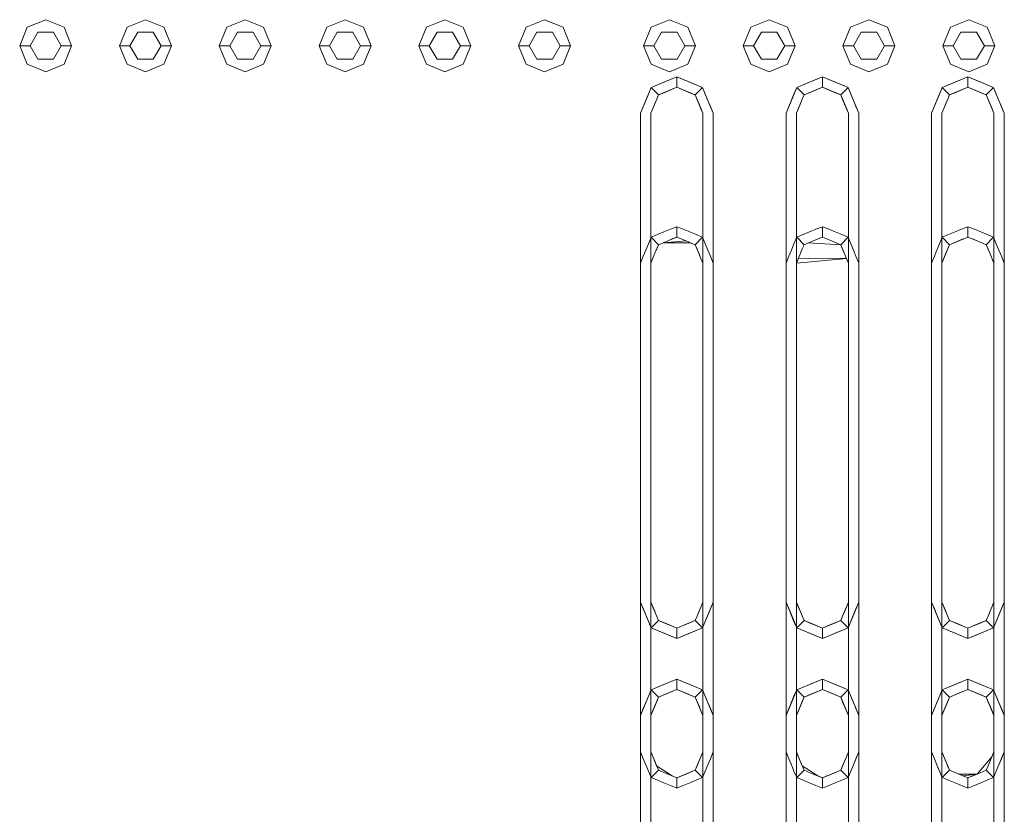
# Model space of a CAD drawing. Header units: millimetres. Extents: x 2 to 902, y -447 to 199.
# Tile 556 of 656: x 26.265 to 27.212, y 158.132 to 158.896. Entities that reach past the tile are written whole.
import ezdxf

# ---------------------------------------------------------------- set-up
doc = ezdxf.new("R2010")
doc.units = ezdxf.units.MM
doc.header["$MEASUREMENT"] = 0
doc.layers.add('IFC-Elemento construtivo genérico-Contorno', color=253, linetype='Continuous', lineweight=5)

msp = doc.modelspace()

# ---------------------------------------------------------------- linework, layer by layer
at = {"layer": 'IFC-Elemento construtivo genérico-Contorno', "color": 7, "lineweight": 5}
for p, q in [((26.27225, 158.88911), (26.28992, 158.89643)), ((26.27225, 158.88911), (26.28992, 158.89643)), ((26.28992, 158.89643), (26.3076, 158.88911)), ((26.28992, 158.89643), (26.3076, 158.88911)), ((26.36825, 158.88911), (26.38592, 158.89643)), ((26.36825, 158.88911), (26.38592, 158.89643)), ((26.38592, 158.89643), (26.4036, 158.88911)), ((26.38592, 158.89643), (26.4036, 158.88911)), ((26.46425, 158.88911), (26.48192, 158.89643)), ((26.46425, 158.88911), (26.48192, 158.89643)), ((26.48192, 158.89643), (26.4996, 158.88911)), ((26.48192, 158.89643), (26.4996, 158.88911)), ((26.56025, 158.88911), (26.57792, 158.89643)), ((26.56025, 158.88911), (26.57792, 158.89643)), ((26.57792, 158.89643), (26.5956, 158.88911)), ((26.57792, 158.89643), (26.5956, 158.88911)), ((26.65625, 158.88911), (26.67392, 158.89643)), ((26.65625, 158.88911), (26.67392, 158.89643)), ((26.67392, 158.89643), (26.6916, 158.88911)), ((26.67392, 158.89643), (26.6916, 158.88911)), ((26.75225, 158.88911), (26.76992, 158.89643)), ((26.75225, 158.88911), (26.76992, 158.89643)), ((26.76992, 158.89643), (26.7876, 158.88911)), ((26.76992, 158.89643), (26.7876, 158.88911)), ((26.87225, 158.88911), (26.88992, 158.89643)), ((26.87225, 158.88911), (26.88992, 158.89643)), ((26.88992, 158.89643), (26.9076, 158.88911)), ((26.88992, 158.89643), (26.9076, 158.88911)), ((26.96825, 158.88911), (26.98592, 158.89643)), ((26.96825, 158.88911), (26.98592, 158.89643)), ((26.98592, 158.89643), (27.0036, 158.88911)), ((26.98592, 158.89643), (27.0036, 158.88911)), ((27.06425, 158.88911), (27.08192, 158.89643)), ((27.06425, 158.88911), (27.08192, 158.89643)), ((27.08192, 158.89643), (27.0996, 158.88911)), ((27.08192, 158.89643), (27.0996, 158.88911)), ((27.16025, 158.88911), (27.17792, 158.89643)), ((27.16025, 158.88911), (27.17792, 158.89643)), ((27.17792, 158.89643), (27.1956, 158.88911)), ((27.17792, 158.89643), (27.1956, 158.88911)), ((26.26492, 158.87143), (26.27225, 158.88911)), ((26.26492, 158.87143), (26.27225, 158.88911)), ((26.27492, 158.87143), (26.28242, 158.88442)), ((26.27492, 158.87143), (26.28242, 158.88442)), ((26.28242, 158.88442), (26.29742, 158.88442)), ((26.28242, 158.88442), (26.29742, 158.88442)), ((26.29742, 158.88442), (26.30492, 158.87143)), ((26.29742, 158.88442), (26.30492, 158.87143)), ((26.3076, 158.88911), (26.31492, 158.87143)), ((26.3076, 158.88911), (26.31492, 158.87143)), ((26.36092, 158.87143), (26.36825, 158.88911)), ((26.36092, 158.87143), (26.36825, 158.88911)), ((26.37092, 158.87143), (26.37842, 158.88442)), ((26.37092, 158.87143), (26.37842, 158.88442)), ((26.37842, 158.88442), (26.39342, 158.88442)), ((26.37842, 158.88442), (26.39342, 158.88442)), ((26.39342, 158.88442), (26.40092, 158.87143)), ((26.39342, 158.88442), (26.40092, 158.87143)), ((26.4036, 158.88911), (26.41092, 158.87143)), ((26.4036, 158.88911), (26.41092, 158.87143)), ((26.45692, 158.87143), (26.46425, 158.88911)), ((26.45692, 158.87143), (26.46425, 158.88911)), ((26.46692, 158.87143), (26.47442, 158.88442)), ((26.46692, 158.87143), (26.47442, 158.88442)), ((26.47442, 158.88442), (26.48942, 158.88442)), ((26.47442, 158.88442), (26.48942, 158.88442)), ((26.48942, 158.88442), (26.49692, 158.87143)), ((26.48942, 158.88442), (26.49692, 158.87143)), ((26.4996, 158.88911), (26.50692, 158.87143)), ((26.4996, 158.88911), (26.50692, 158.87143)), ((26.55292, 158.87143), (26.56025, 158.88911)), ((26.55292, 158.87143), (26.56025, 158.88911)), ((26.56292, 158.87143), (26.57042, 158.88442)), ((26.56292, 158.87143), (26.57042, 158.88442)), ((26.57042, 158.88442), (26.58542, 158.88442)), ((26.57042, 158.88442), (26.58542, 158.88442)), ((26.58542, 158.88442), (26.59292, 158.87143)), ((26.58542, 158.88442), (26.59292, 158.87143)), ((26.5956, 158.88911), (26.60292, 158.87143)), ((26.5956, 158.88911), (26.60292, 158.87143)), ((26.64892, 158.87143), (26.65625, 158.88911)), ((26.64892, 158.87143), (26.65625, 158.88911)), ((26.65892, 158.87143), (26.66642, 158.88442)), ((26.65892, 158.87143), (26.66642, 158.88442)), ((26.66642, 158.88442), (26.68142, 158.88442)), ((26.66642, 158.88442), (26.68142, 158.88442)), ((26.68142, 158.88442), (26.68892, 158.87143)), ((26.68142, 158.88442), (26.68892, 158.87143)), ((26.6916, 158.88911), (26.69892, 158.87143)), ((26.6916, 158.88911), (26.69892, 158.87143)), ((26.74492, 158.87143), (26.75225, 158.88911)), ((26.74492, 158.87143), (26.75225, 158.88911)), ((26.75492, 158.87143), (26.76242, 158.88442)), ((26.75492, 158.87143), (26.76242, 158.88442)), ((26.76242, 158.88442), (26.77742, 158.88442)), ((26.76242, 158.88442), (26.77742, 158.88442)), ((26.77742, 158.88442), (26.78492, 158.87143)), ((26.77742, 158.88442), (26.78492, 158.87143)), ((26.7876, 158.88911), (26.79492, 158.87143)), ((26.7876, 158.88911), (26.79492, 158.87143)), ((26.86492, 158.87143), (26.87225, 158.88911)), ((26.86492, 158.87143), (26.87225, 158.88911)), ((26.87492, 158.87143), (26.88242, 158.88442)), ((26.87492, 158.87143), (26.88242, 158.88442)), ((26.88242, 158.88442), (26.89742, 158.88442)), ((26.88242, 158.88442), (26.89742, 158.88442)), ((26.89742, 158.88442), (26.90492, 158.87143)), ((26.89742, 158.88442), (26.90492, 158.87143)), ((26.9076, 158.88911), (26.91492, 158.87143)), ((26.9076, 158.88911), (26.91492, 158.87143)), ((26.96092, 158.87143), (26.96825, 158.88911)), ((26.96092, 158.87143), (26.96825, 158.88911)), ((26.97092, 158.87143), (26.97842, 158.88442)), ((26.97092, 158.87143), (26.97842, 158.88442)), ((26.97842, 158.88442), (26.99342, 158.88442)), ((26.97842, 158.88442), (26.99342, 158.88442)), ((26.99342, 158.88442), (27.00092, 158.87143)), ((26.99342, 158.88442), (27.00092, 158.87143)), ((27.0036, 158.88911), (27.01092, 158.87143)), ((27.0036, 158.88911), (27.01092, 158.87143)), ((27.05692, 158.87143), (27.06425, 158.88911)), ((27.05692, 158.87143), (27.06425, 158.88911)), ((27.06692, 158.87143), (27.07442, 158.88442)), ((27.06692, 158.87143), (27.07442, 158.88442)), ((27.07442, 158.88442), (27.08942, 158.88442)), ((27.07442, 158.88442), (27.08942, 158.88442)), ((27.08942, 158.88442), (27.09692, 158.87143)), ((27.08942, 158.88442), (27.09692, 158.87143)), ((27.0996, 158.88911), (27.10692, 158.87143)), ((27.0996, 158.88911), (27.10692, 158.87143)), ((27.15292, 158.87143), (27.16025, 158.88911)), ((27.15292, 158.87143), (27.16025, 158.88911)), ((27.16292, 158.87143), (27.17042, 158.88442)), ((27.16292, 158.87143), (27.17042, 158.88442)), ((27.17042, 158.88442), (27.18542, 158.88442)), ((27.17042, 158.88442), (27.18542, 158.88442)), ((27.18542, 158.88442), (27.19292, 158.87143)), ((27.18542, 158.88442), (27.19292, 158.87143)), ((27.1956, 158.88911), (27.20292, 158.87143)), ((27.1956, 158.88911), (27.20292, 158.87143)), ((26.26492, 158.87143), (26.27492, 158.87143)), ((26.26492, 158.87143), (26.27225, 158.85375)), ((26.26492, 158.87143), (26.27492, 158.87143)), ((26.26492, 158.87143), (26.27225, 158.85375)), ((26.27492, 158.87143), (26.28242, 158.85844)), ((26.27492, 158.87143), (26.28242, 158.85844)), ((26.29742, 158.85844), (26.30492, 158.87143)), ((26.29742, 158.85844), (26.30492, 158.87143)), ((26.30492, 158.87143), (26.31492, 158.87143)), ((26.30492, 158.87143), (26.31492, 158.87143)), ((26.3076, 158.85375), (26.31492, 158.87143)), ((26.3076, 158.85375), (26.31492, 158.87143)), ((26.36092, 158.87143), (26.37092, 158.87143)), ((26.36092, 158.87143), (26.36825, 158.85375)), ((26.36092, 158.87143), (26.37092, 158.87143)), ((26.36092, 158.87143), (26.36825, 158.85375)), ((26.37092, 158.87143), (26.37842, 158.85844)), ((26.37092, 158.87143), (26.37842, 158.85844)), ((26.39342, 158.85844), (26.40092, 158.87143)), ((26.39342, 158.85844), (26.40092, 158.87143)), ((26.40092, 158.87143), (26.41092, 158.87143)), ((26.40092, 158.87143), (26.41092, 158.87143)), ((26.4036, 158.85375), (26.41092, 158.87143)), ((26.4036, 158.85375), (26.41092, 158.87143)), ((26.45692, 158.87143), (26.46692, 158.87143)), ((26.45692, 158.87143), (26.46425, 158.85375)), ((26.45692, 158.87143), (26.46692, 158.87143)), ((26.45692, 158.87143), (26.46425, 158.85375)), ((26.46692, 158.87143), (26.47442, 158.85844)), ((26.46692, 158.87143), (26.47442, 158.85844)), ((26.48942, 158.85844), (26.49692, 158.87143)), ((26.48942, 158.85844), (26.49692, 158.87143)), ((26.49692, 158.87143), (26.50692, 158.87143)), ((26.49692, 158.87143), (26.50692, 158.87143)), ((26.4996, 158.85375), (26.50692, 158.87143)), ((26.4996, 158.85375), (26.50692, 158.87143)), ((26.55292, 158.87143), (26.56292, 158.87143)), ((26.55292, 158.87143), (26.56025, 158.85375)), ((26.55292, 158.87143), (26.56292, 158.87143)), ((26.55292, 158.87143), (26.56025, 158.85375)), ((26.56292, 158.87143), (26.57042, 158.85844)), ((26.56292, 158.87143), (26.57042, 158.85844)), ((26.58542, 158.85844), (26.59292, 158.87143)), ((26.58542, 158.85844), (26.59292, 158.87143)), ((26.59292, 158.87143), (26.60292, 158.87143)), ((26.59292, 158.87143), (26.60292, 158.87143)), ((26.5956, 158.85375), (26.60292, 158.87143)), ((26.5956, 158.85375), (26.60292, 158.87143)), ((26.64892, 158.87143), (26.65892, 158.87143)), ((26.64892, 158.87143), (26.65625, 158.85375)), ((26.64892, 158.87143), (26.65892, 158.87143)), ((26.64892, 158.87143), (26.65625, 158.85375)), ((26.65892, 158.87143), (26.66642, 158.85844)), ((26.65892, 158.87143), (26.66642, 158.85844)), ((26.68142, 158.85844), (26.68892, 158.87143)), ((26.68142, 158.85844), (26.68892, 158.87143)), ((26.68892, 158.87143), (26.69892, 158.87143)), ((26.68892, 158.87143), (26.69892, 158.87143)), ((26.6916, 158.85375), (26.69892, 158.87143)), ((26.6916, 158.85375), (26.69892, 158.87143)), ((26.74492, 158.87143), (26.75492, 158.87143)), ((26.74492, 158.87143), (26.75225, 158.85375)), ((26.74492, 158.87143), (26.75492, 158.87143)), ((26.74492, 158.87143), (26.75225, 158.85375)), ((26.75492, 158.87143), (26.76242, 158.85844)), ((26.75492, 158.87143), (26.76242, 158.85844)), ((26.77742, 158.85844), (26.78492, 158.87143)), ((26.77742, 158.85844), (26.78492, 158.87143)), ((26.78492, 158.87143), (26.79492, 158.87143)), ((26.78492, 158.87143), (26.79492, 158.87143)), ((26.7876, 158.85375), (26.79492, 158.87143)), ((26.7876, 158.85375), (26.79492, 158.87143)), ((26.86492, 158.87143), (26.87492, 158.87143)), ((26.86492, 158.87143), (26.87225, 158.85375)), ((26.86492, 158.87143), (26.87492, 158.87143)), ((26.86492, 158.87143), (26.87225, 158.85375)), ((26.87492, 158.87143), (26.88242, 158.85844)), ((26.87492, 158.87143), (26.88242, 158.85844)), ((26.89742, 158.85844), (26.90492, 158.87143)), ((26.89742, 158.85844), (26.90492, 158.87143)), ((26.90492, 158.87143), (26.91492, 158.87143)), ((26.90492, 158.87143), (26.91492, 158.87143)), ((26.9076, 158.85375), (26.91492, 158.87143)), ((26.9076, 158.85375), (26.91492, 158.87143)), ((26.96092, 158.87143), (26.97092, 158.87143)), ((26.96092, 158.87143), (26.96825, 158.85375)), ((26.96092, 158.87143), (26.97092, 158.87143)), ((26.96092, 158.87143), (26.96825, 158.85375)), ((26.97092, 158.87143), (26.97842, 158.85844)), ((26.97092, 158.87143), (26.97842, 158.85844)), ((26.99342, 158.85844), (27.00092, 158.87143)), ((26.99342, 158.85844), (27.00092, 158.87143)), ((27.00092, 158.87143), (27.01092, 158.87143)), ((27.00092, 158.87143), (27.01092, 158.87143)), ((27.0036, 158.85375), (27.01092, 158.87143)), ((27.0036, 158.85375), (27.01092, 158.87143)), ((27.05692, 158.87143), (27.06692, 158.87143)), ((27.05692, 158.87143), (27.06425, 158.85375)), ((27.05692, 158.87143), (27.06692, 158.87143)), ((27.05692, 158.87143), (27.06425, 158.85375)), ((27.06692, 158.87143), (27.07442, 158.85844)), ((27.06692, 158.87143), (27.07442, 158.85844)), ((27.08942, 158.85844), (27.09692, 158.87143)), ((27.08942, 158.85844), (27.09692, 158.87143)), ((27.09692, 158.87143), (27.10692, 158.87143)), ((27.09692, 158.87143), (27.10692, 158.87143)), ((27.0996, 158.85375), (27.10692, 158.87143)), ((27.0996, 158.85375), (27.10692, 158.87143)), ((27.15292, 158.87143), (27.16292, 158.87143)), ((27.15292, 158.87143), (27.16025, 158.85375)), ((27.15292, 158.87143), (27.16292, 158.87143)), ((27.15292, 158.87143), (27.16025, 158.85375)), ((27.16292, 158.87143), (27.17042, 158.85844)), ((27.16292, 158.87143), (27.17042, 158.85844)), ((27.18542, 158.85844), (27.19292, 158.87143)), ((27.18542, 158.85844), (27.19292, 158.87143)), ((27.19292, 158.87143), (27.20292, 158.87143)), ((27.19292, 158.87143), (27.20292, 158.87143)), ((27.1956, 158.85375), (27.20292, 158.87143)), ((27.1956, 158.85375), (27.20292, 158.87143)), ((26.27225, 158.85375), (26.28992, 158.84643)), ((26.27225, 158.85375), (26.28992, 158.84643)), ((26.28242, 158.85844), (26.29742, 158.85844)), ((26.28242, 158.85844), (26.29742, 158.85844)), ((26.28992, 158.84643), (26.3076, 158.85375)), ((26.28992, 158.84643), (26.3076, 158.85375)), ((26.36825, 158.85375), (26.38592, 158.84643)), ((26.36825, 158.85375), (26.38592, 158.84643)), ((26.37842, 158.85844), (26.39342, 158.85844)), ((26.37842, 158.85844), (26.39342, 158.85844)), ((26.38592, 158.84643), (26.4036, 158.85375)), ((26.38592, 158.84643), (26.4036, 158.85375)), ((26.46425, 158.85375), (26.48192, 158.84643)), ((26.46425, 158.85375), (26.48192, 158.84643)), ((26.47442, 158.85844), (26.48942, 158.85844)), ((26.47442, 158.85844), (26.48942, 158.85844)), ((26.48192, 158.84643), (26.4996, 158.85375)), ((26.48192, 158.84643), (26.4996, 158.85375)), ((26.56025, 158.85375), (26.57792, 158.84643)), ((26.56025, 158.85375), (26.57792, 158.84643)), ((26.57042, 158.85844), (26.58542, 158.85844)), ((26.57042, 158.85844), (26.58542, 158.85844)), ((26.57792, 158.84643), (26.5956, 158.85375)), ((26.57792, 158.84643), (26.5956, 158.85375)), ((26.65625, 158.85375), (26.67392, 158.84643)), ((26.65625, 158.85375), (26.67392, 158.84643)), ((26.66642, 158.85844), (26.68142, 158.85844)), ((26.66642, 158.85844), (26.68142, 158.85844)), ((26.67392, 158.84643), (26.6916, 158.85375)), ((26.67392, 158.84643), (26.6916, 158.85375)), ((26.75225, 158.85375), (26.76992, 158.84643)), ((26.75225, 158.85375), (26.76992, 158.84643)), ((26.76242, 158.85844), (26.77742, 158.85844)), ((26.76242, 158.85844), (26.77742, 158.85844)), ((26.76992, 158.84643), (26.7876, 158.85375)), ((26.76992, 158.84643), (26.7876, 158.85375)), ((26.87225, 158.85375), (26.88992, 158.84643)), ((26.87225, 158.85375), (26.88992, 158.84643)), ((26.88242, 158.85844), (26.89742, 158.85844)), ((26.88242, 158.85844), (26.89742, 158.85844)), ((26.88992, 158.84643), (26.9076, 158.85375)), ((26.88992, 158.84643), (26.9076, 158.85375)), ((26.96825, 158.85375), (26.98592, 158.84643)), ((26.96825, 158.85375), (26.98592, 158.84643)), ((26.97842, 158.85844), (26.99342, 158.85844)), ((26.97842, 158.85844), (26.99342, 158.85844)), ((26.98592, 158.84643), (27.0036, 158.85375)), ((26.98592, 158.84643), (27.0036, 158.85375)), ((27.06425, 158.85375), (27.08192, 158.84643)), ((27.06425, 158.85375), (27.08192, 158.84643)), ((27.07442, 158.85844), (27.08942, 158.85844)), ((27.07442, 158.85844), (27.08942, 158.85844)), ((27.08192, 158.84643), (27.0996, 158.85375)), ((27.08192, 158.84643), (27.0996, 158.85375)), ((27.16025, 158.85375), (27.17792, 158.84643)), ((27.16025, 158.85375), (27.17792, 158.84643)), ((27.17042, 158.85844), (27.18542, 158.85844)), ((27.17042, 158.85844), (27.18542, 158.85844)), ((27.17792, 158.84643), (27.1956, 158.85375)), ((27.17792, 158.84643), (27.1956, 158.85375)), ((26.87236, 158.83118), (26.89711, 158.84143)), ((26.87236, 158.83118), (26.89092, 158.83887)), ((26.87236, 158.83118), (26.88473, 158.8363)), ((26.87236, 158.83118), (26.87854, 158.83374)), ((26.87854, 158.83374), (26.89711, 158.84143)), ((26.88473, 158.8363), (26.89711, 158.84143)), ((26.89092, 158.83887), (26.89711, 158.84143)), ((26.89711, 158.83143), (26.89711, 158.84143)), ((26.89711, 158.84143), (26.92186, 158.83118)), ((26.89711, 158.84143), (26.90948, 158.8363)), ((26.89711, 158.84143), (26.91567, 158.83374)), ((26.89711, 158.84143), (26.90329, 158.83887)), ((26.90329, 158.83887), (26.92186, 158.83118)), ((26.90948, 158.8363), (26.92186, 158.83118)), ((26.91567, 158.83374), (26.92186, 158.83118)), ((27.01236, 158.83118), (27.03711, 158.84143)), ((27.01236, 158.83118), (27.03092, 158.83887)), ((27.01236, 158.83118), (27.02473, 158.8363)), ((27.01236, 158.83118), (27.01854, 158.83374)), ((27.01854, 158.83374), (27.03711, 158.84143)), ((27.02473, 158.8363), (27.03711, 158.84143)), ((27.03092, 158.83887), (27.03711, 158.84143)), ((27.03711, 158.83143), (27.03711, 158.84143)), ((27.03711, 158.84143), (27.06186, 158.83118)), ((27.03711, 158.84143), (27.04948, 158.8363)), ((27.03711, 158.84143), (27.05567, 158.83374)), ((27.03711, 158.84143), (27.04329, 158.83887)), ((27.04329, 158.83887), (27.06186, 158.83118)), ((27.04948, 158.8363), (27.06186, 158.83118)), ((27.05567, 158.83374), (27.06186, 158.83118)), ((27.15236, 158.83118), (27.17711, 158.84143)), ((27.15236, 158.83118), (27.17092, 158.83887)), ((27.15236, 158.83118), (27.16473, 158.8363)), ((27.15236, 158.83118), (27.15854, 158.83374)), ((27.15854, 158.83374), (27.17711, 158.84143)), ((27.16473, 158.8363), (27.17711, 158.84143)), ((27.17092, 158.83887), (27.17711, 158.84143)), ((27.17711, 158.83143), (27.17711, 158.84143)), ((27.17711, 158.84143), (27.20186, 158.83118)), ((27.17711, 158.84143), (27.18948, 158.8363)), ((27.17711, 158.84143), (27.19567, 158.83374)), ((27.17711, 158.84143), (27.18329, 158.83887)), ((27.18329, 158.83887), (27.20186, 158.83118)), ((27.18948, 158.8363), (27.20186, 158.83118)), ((27.19567, 158.83374), (27.20186, 158.83118)), ((26.86211, 158.80643), (26.87236, 158.83118)), ((26.86211, 158.80643), (26.86979, 158.82499)), ((26.86979, 158.82499), (26.87236, 158.83118)), ((26.87236, 158.83118), (26.87943, 158.82411)), ((26.87771, 158.81996), (26.87943, 158.82411)), ((26.87943, 158.82411), (26.89711, 158.83143)), ((26.87943, 158.82411), (26.89269, 158.8296)), ((26.87943, 158.82411), (26.88827, 158.82777)), ((26.87943, 158.82411), (26.88385, 158.82594)), ((26.88385, 158.82594), (26.89711, 158.83143)), ((26.88827, 158.82777), (26.89711, 158.83143)), ((26.89269, 158.8296), (26.89711, 158.83143)), ((26.89711, 158.83143), (26.91478, 158.82411)), ((26.89711, 158.83143), (26.90594, 158.82777)), ((26.89711, 158.83143), (26.90153, 158.8296)), ((26.89711, 158.83143), (26.91036, 158.82594)), ((26.90153, 158.8296), (26.91478, 158.82411)), ((26.90594, 158.82777), (26.91478, 158.82411)), ((26.91036, 158.82594), (26.91478, 158.82411)), ((26.91478, 158.82411), (26.92186, 158.83118)), ((26.91478, 158.82411), (26.92211, 158.80643)), ((26.91478, 158.82411), (26.91844, 158.81527)), ((26.91478, 158.82411), (26.91661, 158.81969)), ((26.91478, 158.82411), (26.92028, 158.81085)), ((26.92186, 158.83118), (26.92698, 158.8188)), ((26.92186, 158.83118), (26.92442, 158.82499)), ((26.92442, 158.82499), (26.93211, 158.80643)), ((27.00211, 158.80643), (27.01236, 158.83118)), ((27.00211, 158.80643), (27.00979, 158.82499)), ((27.00979, 158.82499), (27.01236, 158.83118)), ((27.01236, 158.83118), (27.01943, 158.82411)), ((27.01771, 158.81996), (27.01943, 158.82411)), ((27.01943, 158.82411), (27.03711, 158.83143)), ((27.01943, 158.82411), (27.03269, 158.8296)), ((27.01943, 158.82411), (27.02827, 158.82777)), ((27.01943, 158.82411), (27.02385, 158.82594)), ((27.02385, 158.82594), (27.03711, 158.83143)), ((27.02827, 158.82777), (27.03711, 158.83143)), ((27.03269, 158.8296), (27.03711, 158.83143)), ((27.03711, 158.83143), (27.05478, 158.82411)), ((27.03711, 158.83143), (27.04594, 158.82777)), ((27.03711, 158.83143), (27.04153, 158.8296)), ((27.03711, 158.83143), (27.05036, 158.82594)), ((27.04153, 158.8296), (27.05478, 158.82411)), ((27.04594, 158.82777), (27.05478, 158.82411)), ((27.05036, 158.82594), (27.05478, 158.82411)), ((27.05478, 158.82411), (27.06186, 158.83118)), ((27.05478, 158.82411), (27.06211, 158.80643)), ((27.05478, 158.82411), (27.05844, 158.81527)), ((27.05478, 158.82411), (27.05661, 158.81969)), ((27.05478, 158.82411), (27.06028, 158.81085)), ((27.06186, 158.83118), (27.06698, 158.8188)), ((27.06186, 158.83118), (27.06442, 158.82499)), ((27.06442, 158.82499), (27.07211, 158.80643)), ((27.14211, 158.80643), (27.15236, 158.83118)), ((27.14211, 158.80643), (27.14979, 158.82499)), ((27.14979, 158.82499), (27.15236, 158.83118)), ((27.15236, 158.83118), (27.15943, 158.82411)), ((27.15771, 158.81996), (27.15943, 158.82411)), ((27.15943, 158.82411), (27.17711, 158.83143)), ((27.15943, 158.82411), (27.17269, 158.8296)), ((27.15943, 158.82411), (27.16827, 158.82777)), ((27.15943, 158.82411), (27.16385, 158.82594)), ((27.16385, 158.82594), (27.17711, 158.83143)), ((27.16827, 158.82777), (27.17711, 158.83143)), ((27.17269, 158.8296), (27.17711, 158.83143)), ((27.17711, 158.83143), (27.19478, 158.82411)), ((27.17711, 158.83143), (27.18594, 158.82777)), ((27.17711, 158.83143), (27.18153, 158.8296)), ((27.17711, 158.83143), (27.19036, 158.82594)), ((27.18153, 158.8296), (27.19478, 158.82411)), ((27.18594, 158.82777), (27.19478, 158.82411)), ((27.19036, 158.82594), (27.19478, 158.82411)), ((27.19478, 158.82411), (27.20186, 158.83118)), ((27.19478, 158.82411), (27.20211, 158.80643)), ((27.19478, 158.82411), (27.19844, 158.81527)), ((27.19478, 158.82411), (27.19661, 158.81969)), ((27.19478, 158.82411), (27.20028, 158.81085)), ((27.20186, 158.83118), (27.20698, 158.8188)), ((27.20186, 158.83118), (27.20442, 158.82499)), ((27.20442, 158.82499), (27.21211, 158.80643)), ((26.87211, 158.80643), (26.87771, 158.81996)), ((26.87405, 158.81113), (26.876, 158.81582)), ((26.876, 158.81582), (26.87771, 158.81996)), ((26.91661, 158.81969), (26.92211, 158.80643)), ((26.91844, 158.81527), (26.92211, 158.80643)), ((26.92698, 158.8188), (26.93211, 158.80643)), ((26.92698, 158.8188), (26.92938, 158.813)), ((27.01211, 158.80643), (27.01771, 158.81996)), ((27.01405, 158.81113), (27.016, 158.81582)), ((27.016, 158.81582), (27.01771, 158.81996)), ((27.05661, 158.81969), (27.06211, 158.80643)), ((27.05844, 158.81527), (27.06211, 158.80643)), ((27.06698, 158.8188), (27.07211, 158.80643)), ((27.06698, 158.8188), (27.06938, 158.813)), ((27.15211, 158.80643), (27.15771, 158.81996)), ((27.15405, 158.81113), (27.156, 158.81582)), ((27.156, 158.81582), (27.15771, 158.81996)), ((27.19661, 158.81969), (27.20211, 158.80643)), ((27.19844, 158.81527), (27.20211, 158.80643)), ((27.20698, 158.8188), (27.21211, 158.80643)), ((27.20698, 158.8188), (27.20938, 158.813)), ((26.86211, 158.33643), (26.86211, 158.80643)), ((26.87211, 158.80643), (26.87405, 158.81113)), ((26.87211, 158.33643), (26.87211, 158.80643)), ((26.92028, 158.81085), (26.92211, 158.80643)), ((26.92211, 158.33643), (26.92211, 158.80643)), ((26.92938, 158.813), (26.93211, 158.80643)), ((26.93211, 158.33643), (26.93211, 158.80643)), ((27.00211, 158.33643), (27.00211, 158.80643)), ((27.01211, 158.80643), (27.01405, 158.81113)), ((27.01211, 158.33643), (27.01211, 158.80643)), ((27.06028, 158.81085), (27.06211, 158.80643)), ((27.06211, 158.33643), (27.06211, 158.80643)), ((27.06938, 158.813), (27.07211, 158.80643)), ((27.07211, 158.33643), (27.07211, 158.80643)), ((27.14211, 158.33643), (27.14211, 158.80643)), ((27.15211, 158.80643), (27.15405, 158.81113)), ((27.15211, 158.33643), (27.15211, 158.80643)), ((27.20028, 158.81085), (27.20211, 158.80643)), ((27.20211, 158.33643), (27.20211, 158.80643)), ((27.20938, 158.813), (27.21211, 158.80643)), ((27.21211, 158.33643), (27.21211, 158.80643)), ((26.87854, 158.68974), (26.88473, 158.69231)), ((26.88473, 158.69231), (26.89092, 158.69487)), ((26.89092, 158.69487), (26.89711, 158.69743)), ((26.89711, 158.68743), (26.89711, 158.69743)), ((26.89711, 158.69743), (26.90329, 158.69487)), ((26.90329, 158.69487), (26.90948, 158.69231)), ((26.90948, 158.69231), (26.91567, 158.68974)), ((27.01854, 158.68974), (27.02473, 158.69231)), ((27.02473, 158.69231), (27.03092, 158.69487)), ((27.03092, 158.69487), (27.03711, 158.69743)), ((27.03711, 158.68743), (27.03711, 158.69743)), ((27.03711, 158.69743), (27.04329, 158.69487)), ((27.04329, 158.69487), (27.04948, 158.69231)), ((27.04948, 158.69231), (27.05567, 158.68974)), ((27.15854, 158.68974), (27.16473, 158.69231)), ((27.16473, 158.69231), (27.17092, 158.69487)), ((27.17092, 158.69487), (27.17711, 158.69743)), ((27.17711, 158.68743), (27.17711, 158.69743)), ((27.17711, 158.69743), (27.18329, 158.69487)), ((27.18329, 158.69487), (27.18948, 158.69231)), ((27.18948, 158.69231), (27.19567, 158.68974)), ((26.86979, 158.68099), (26.87236, 158.68718)), ((26.87236, 158.68718), (26.87854, 158.68974)), ((26.87236, 158.68718), (26.87943, 158.68011)), ((26.87943, 158.68011), (26.88827, 158.68377)), ((26.87943, 158.68011), (26.88385, 158.68194)), ((26.88383, 158.68194), (26.90594, 158.68377)), ((26.88385, 158.68194), (26.88827, 158.68377)), ((26.88385, 158.68194), (26.91038, 158.68194)), ((26.88827, 158.68377), (26.89711, 158.68743)), ((26.88827, 158.68377), (26.89269, 158.6856)), ((26.89269, 158.6856), (26.89711, 158.68743)), ((26.89711, 158.68743), (26.90594, 158.68377)), ((26.90594, 158.68377), (26.91478, 158.68011)), ((26.91036, 158.68194), (26.91478, 158.68011)), ((26.91478, 158.68011), (26.92186, 158.68718)), ((26.91567, 158.68974), (26.92186, 158.68718)), ((26.92186, 158.68718), (26.92442, 158.68099)), ((27.00979, 158.68099), (27.01236, 158.68718)), ((27.01236, 158.68718), (27.01854, 158.68974)), ((27.01236, 158.68718), (27.01943, 158.68011)), ((27.01943, 158.68011), (27.02827, 158.68377)), ((27.01943, 158.68011), (27.02385, 158.68194)), ((27.02385, 158.68194), (27.05478, 158.68011)), ((27.02827, 158.68377), (27.03711, 158.68743)), ((27.03711, 158.68743), (27.04594, 158.68377)), ((27.04594, 158.68377), (27.05478, 158.68011)), ((27.05478, 158.68011), (27.06186, 158.68718)), ((27.05567, 158.68974), (27.06186, 158.68718)), ((27.06186, 158.68718), (27.06442, 158.68099)), ((27.14979, 158.68099), (27.15236, 158.68718)), ((27.15236, 158.68718), (27.15854, 158.68974)), ((27.15236, 158.68718), (27.15943, 158.68011)), ((27.15943, 158.68011), (27.17711, 158.68743)), ((27.15943, 158.68011), (27.17269, 158.6856)), ((27.15943, 158.68011), (27.16827, 158.68377)), ((27.15943, 158.68011), (27.16385, 158.68194)), ((27.16385, 158.68194), (27.17269, 158.6856)), ((27.16827, 158.68377), (27.17711, 158.68743)), ((27.17711, 158.68743), (27.18594, 158.68377)), ((27.18153, 158.6856), (27.19036, 158.68194)), ((27.18594, 158.68377), (27.19478, 158.68011)), ((27.19036, 158.68194), (27.19478, 158.68011)), ((27.19478, 158.68011), (27.20186, 158.68718)), ((27.19567, 158.68974), (27.20186, 158.68718)), ((27.20186, 158.68718), (27.20442, 158.68099)), ((26.86483, 158.66901), (26.86723, 158.67481)), ((26.86723, 158.67481), (26.86979, 158.68099)), ((26.876, 158.67182), (26.87943, 158.68011)), ((26.876, 158.67182), (26.87771, 158.67596)), ((26.87771, 158.67596), (26.87943, 158.68011)), ((26.91478, 158.68011), (26.91844, 158.67127)), ((26.91478, 158.68011), (26.91661, 158.67569)), ((26.91661, 158.67569), (26.92028, 158.66685)), ((26.92442, 158.68099), (26.92698, 158.67481)), ((26.92698, 158.67481), (26.92938, 158.66901)), ((27.00483, 158.66901), (27.00723, 158.67481)), ((27.00723, 158.67481), (27.00979, 158.68099)), ((27.01405, 158.66712), (27.01771, 158.67596)), ((27.016, 158.67182), (27.01771, 158.67596)), ((27.01771, 158.67596), (27.01943, 158.68011)), ((27.05478, 158.68011), (27.05844, 158.67127)), ((27.05478, 158.68011), (27.05661, 158.67569)), ((27.05661, 158.67569), (27.06028, 158.66685)), ((27.06442, 158.68099), (27.06698, 158.67481)), ((27.06698, 158.67481), (27.06938, 158.66901)), ((27.14483, 158.66901), (27.14723, 158.67481)), ((27.14723, 158.67481), (27.14979, 158.68099)), ((27.15211, 158.66243), (27.15943, 158.68011)), ((27.15405, 158.66712), (27.15943, 158.68011)), ((27.156, 158.67182), (27.15943, 158.68011)), ((27.156, 158.67182), (27.15771, 158.67596)), ((27.15771, 158.67596), (27.15943, 158.68011)), ((27.19478, 158.68011), (27.19844, 158.67127)), ((27.19478, 158.68011), (27.19661, 158.67569)), ((27.19661, 158.67569), (27.19844, 158.67127)), ((27.20442, 158.68099), (27.20698, 158.67481)), ((27.20698, 158.67481), (27.20938, 158.66901)), ((26.86211, 158.66243), (26.86483, 158.66901)), ((26.87211, 158.66243), (26.87405, 158.66712)), ((26.87405, 158.66712), (26.876, 158.67182)), ((26.91844, 158.67127), (26.92028, 158.66685)), ((26.92028, 158.66685), (26.92211, 158.66243)), ((26.92938, 158.66901), (26.93211, 158.66243)), ((27.00211, 158.66243), (27.00483, 158.66901)), ((27.01211, 158.66243), (27.01405, 158.66712)), ((27.01211, 158.66243), (27.06028, 158.66685)), ((27.01405, 158.66712), (27.016, 158.67182)), ((27.01405, 158.66712), (27.06028, 158.66685)), ((27.05844, 158.67127), (27.06028, 158.66685)), ((27.06028, 158.66685), (27.06211, 158.66243)), ((27.06938, 158.66901), (27.07211, 158.66243)), ((27.14211, 158.66243), (27.14483, 158.66901)), ((27.15211, 158.66243), (27.15405, 158.66712)), ((27.15405, 158.66712), (27.156, 158.67182)), ((27.19844, 158.67127), (27.20211, 158.66243)), ((27.20938, 158.66901), (27.21211, 158.66243)), ((26.86211, 158.19243), (26.86211, 158.66243)), ((26.87211, 158.19243), (26.87211, 158.66243)), ((26.92211, 158.19243), (26.92211, 158.66243)), ((26.93211, 158.19243), (26.93211, 158.66243)), ((27.00211, 158.19243), (27.00211, 158.66243)), ((27.01211, 158.19243), (27.01211, 158.66243)), ((27.06211, 158.19243), (27.06211, 158.66243)), ((27.07211, 158.19243), (27.07211, 158.66243)), ((27.14211, 158.19243), (27.14211, 158.66243)), ((27.15211, 158.19243), (27.15211, 158.66243)), ((27.20211, 158.19243), (27.20211, 158.66243)), ((27.21211, 158.19243), (27.21211, 158.66243)), ((26.86211, 158.33643), (26.86723, 158.32406)), ((26.86211, 158.33643), (26.86483, 158.32986)), ((26.86211, 158.33643), (26.86979, 158.31787)), ((26.87211, 158.33643), (26.87943, 158.31875)), ((26.87211, 158.33643), (26.87577, 158.32759)), ((26.87211, 158.33643), (26.8776, 158.32317)), ((26.87211, 158.33643), (26.87394, 158.33201)), ((26.87394, 158.33201), (26.87577, 158.32759)), ((26.9165, 158.32289), (26.92211, 158.33643)), ((26.91822, 158.32704), (26.92016, 158.33173)), ((26.92016, 158.33173), (26.92211, 158.33643)), ((26.92186, 158.31168), (26.93211, 158.33643)), ((26.92442, 158.31787), (26.93211, 158.33643)), ((26.92938, 158.32986), (26.93211, 158.33643)), ((27.00211, 158.33643), (27.00723, 158.32406)), ((27.00211, 158.33643), (27.00483, 158.32986)), ((27.00211, 158.33643), (27.00979, 158.31787)), ((27.01211, 158.33643), (27.01943, 158.31875)), ((27.01211, 158.33643), (27.01577, 158.32759)), ((27.01211, 158.33643), (27.0176, 158.32317)), ((27.01211, 158.33643), (27.01394, 158.33201)), ((27.01394, 158.33201), (27.01577, 158.32759)), ((27.0565, 158.32289), (27.06211, 158.33643)), ((27.05822, 158.32704), (27.06016, 158.33173)), ((27.06016, 158.33173), (27.06211, 158.33643)), ((27.06186, 158.31168), (27.07211, 158.33643)), ((27.06442, 158.31787), (27.07211, 158.33643)), ((27.06938, 158.32986), (27.07211, 158.33643)), ((27.14211, 158.33643), (27.14723, 158.32406)), ((27.14211, 158.33643), (27.14483, 158.32986)), ((27.14211, 158.33643), (27.14979, 158.31787)), ((27.15211, 158.33643), (27.15943, 158.31875)), ((27.15211, 158.33643), (27.15577, 158.32759)), ((27.15211, 158.33643), (27.1576, 158.32317)), ((27.15211, 158.33643), (27.15394, 158.33201)), ((27.15394, 158.33201), (27.15577, 158.32759)), ((27.1965, 158.32289), (27.20211, 158.33643)), ((27.19822, 158.32704), (27.20016, 158.33173)), ((27.20016, 158.33173), (27.20211, 158.33643)), ((27.20186, 158.31168), (27.21211, 158.33643)), ((27.20442, 158.31787), (27.21211, 158.33643)), ((27.20938, 158.32986), (27.21211, 158.33643)), ((26.86483, 158.32986), (26.86723, 158.32406)), ((26.86723, 158.32406), (26.87236, 158.31168)), ((26.8776, 158.32317), (26.87943, 158.31875)), ((26.91478, 158.31875), (26.9165, 158.32289)), ((26.9165, 158.32289), (26.91822, 158.32704)), ((26.92186, 158.31168), (26.92938, 158.32986)), ((27.00483, 158.32986), (27.00723, 158.32406)), ((27.00723, 158.32406), (27.01236, 158.31168)), ((27.0176, 158.32317), (27.01943, 158.31875)), ((27.05478, 158.31875), (27.0565, 158.32289)), ((27.0565, 158.32289), (27.05822, 158.32704)), ((27.06186, 158.31168), (27.06938, 158.32986)), ((27.14483, 158.32986), (27.14723, 158.32406)), ((27.14723, 158.32406), (27.15236, 158.31168)), ((27.1576, 158.32317), (27.15943, 158.31875)), ((27.19478, 158.31875), (27.1965, 158.32289)), ((27.1965, 158.32289), (27.19822, 158.32704)), ((27.20186, 158.31168), (27.20938, 158.32986)), ((26.86979, 158.31787), (26.87236, 158.31168)), ((26.87236, 158.31168), (26.87943, 158.31875)), ((26.87943, 158.31875), (26.89711, 158.31143)), ((26.87943, 158.31875), (26.88827, 158.31509)), ((26.87943, 158.31875), (26.89269, 158.31326)), ((26.87943, 158.31875), (26.88385, 158.31692)), ((26.88385, 158.31692), (26.89711, 158.31143)), ((26.88827, 158.31509), (26.89711, 158.31143)), ((26.89269, 158.31326), (26.89711, 158.31143)), ((26.89711, 158.31143), (26.91478, 158.31875)), ((26.89711, 158.31143), (26.91036, 158.31692)), ((26.89711, 158.31143), (26.90594, 158.31509)), ((26.89711, 158.31143), (26.90153, 158.31326)), ((26.90153, 158.31326), (26.91478, 158.31875)), ((26.90594, 158.31509), (26.91478, 158.31875)), ((26.91036, 158.31692), (26.91478, 158.31875)), ((26.91478, 158.31875), (26.92186, 158.31168)), ((26.92186, 158.31168), (26.92442, 158.31787)), ((27.00979, 158.31787), (27.01236, 158.31168)), ((27.01236, 158.31168), (27.01943, 158.31875)), ((27.01943, 158.31875), (27.03711, 158.31143)), ((27.01943, 158.31875), (27.02827, 158.31509)), ((27.01943, 158.31875), (27.03269, 158.31326)), ((27.01943, 158.31875), (27.02385, 158.31692)), ((27.02385, 158.31692), (27.03711, 158.31143)), ((27.02827, 158.31509), (27.03711, 158.31143)), ((27.03269, 158.31326), (27.03711, 158.31143)), ((27.03711, 158.31143), (27.05478, 158.31875)), ((27.03711, 158.31143), (27.05036, 158.31692)), ((27.03711, 158.31143), (27.04594, 158.31509)), ((27.03711, 158.31143), (27.04153, 158.31326)), ((27.04153, 158.31326), (27.05478, 158.31875)), ((27.04594, 158.31509), (27.05478, 158.31875)), ((27.05036, 158.31692), (27.05478, 158.31875)), ((27.05478, 158.31875), (27.06186, 158.31168)), ((27.06186, 158.31168), (27.06442, 158.31787)), ((27.14979, 158.31787), (27.15236, 158.31168)), ((27.15236, 158.31168), (27.15943, 158.31875)), ((27.15943, 158.31875), (27.17711, 158.31143)), ((27.15943, 158.31875), (27.16827, 158.31509)), ((27.15943, 158.31875), (27.17269, 158.31326)), ((27.15943, 158.31875), (27.16385, 158.31692)), ((27.16385, 158.31692), (27.17711, 158.31143)), ((27.16827, 158.31509), (27.17711, 158.31143)), ((27.17269, 158.31326), (27.17711, 158.31143)), ((27.17711, 158.31143), (27.19478, 158.31875)), ((27.17711, 158.31143), (27.19036, 158.31692)), ((27.17711, 158.31143), (27.18594, 158.31509)), ((27.17711, 158.31143), (27.18153, 158.31326)), ((27.18153, 158.31326), (27.19478, 158.31875)), ((27.18594, 158.31509), (27.19478, 158.31875)), ((27.19036, 158.31692), (27.19478, 158.31875)), ((27.19478, 158.31875), (27.20186, 158.31168)), ((27.20186, 158.31168), (27.20442, 158.31787)), ((26.87236, 158.31168), (26.88473, 158.30656)), ((26.87236, 158.31168), (26.87854, 158.30912)), ((26.87236, 158.31168), (26.89092, 158.30399)), ((26.87236, 158.31168), (26.89711, 158.30143)), ((26.87854, 158.30912), (26.89711, 158.30143)), ((26.88473, 158.30656), (26.89711, 158.30143)), ((26.89092, 158.30399), (26.89711, 158.30143)), ((26.89711, 158.30143), (26.92186, 158.31168)), ((26.89711, 158.30143), (26.89711, 158.31143)), ((26.89711, 158.30143), (26.91567, 158.30912)), ((26.89711, 158.30143), (26.90948, 158.30656)), ((26.89711, 158.30143), (26.90329, 158.30399)), ((26.90329, 158.30399), (26.92186, 158.31168)), ((26.90948, 158.30656), (26.92186, 158.31168)), ((26.91567, 158.30912), (26.92186, 158.31168)), ((27.01236, 158.31168), (27.02473, 158.30656)), ((27.01236, 158.31168), (27.01854, 158.30912)), ((27.01236, 158.31168), (27.03092, 158.30399)), ((27.01236, 158.31168), (27.03711, 158.30143)), ((27.01854, 158.30912), (27.03711, 158.30143)), ((27.02473, 158.30656), (27.03711, 158.30143)), ((27.03092, 158.30399), (27.03711, 158.30143)), ((27.03711, 158.30143), (27.06186, 158.31168)), ((27.03711, 158.30143), (27.03711, 158.31143)), ((27.03711, 158.30143), (27.05567, 158.30912)), ((27.03711, 158.30143), (27.04948, 158.30656)), ((27.03711, 158.30143), (27.04329, 158.30399)), ((27.04329, 158.30399), (27.06186, 158.31168)), ((27.04948, 158.30656), (27.06186, 158.31168)), ((27.05567, 158.30912), (27.06186, 158.31168)), ((27.15236, 158.31168), (27.16473, 158.30656)), ((27.15236, 158.31168), (27.15854, 158.30912)), ((27.15236, 158.31168), (27.17092, 158.30399)), ((27.15236, 158.31168), (27.17711, 158.30143)), ((27.15854, 158.30912), (27.17711, 158.30143)), ((27.16473, 158.30656), (27.17711, 158.30143)), ((27.17092, 158.30399), (27.17711, 158.30143)), ((27.17711, 158.30143), (27.20186, 158.31168)), ((27.17711, 158.30143), (27.17711, 158.31143)), ((27.17711, 158.30143), (27.19567, 158.30912)), ((27.17711, 158.30143), (27.18948, 158.30656)), ((27.17711, 158.30143), (27.18329, 158.30399)), ((27.18329, 158.30399), (27.20186, 158.31168)), ((27.18948, 158.30656), (27.20186, 158.31168)), ((27.19567, 158.30912), (27.20186, 158.31168)), ((26.87236, 158.25218), (26.89711, 158.26243)), ((26.87236, 158.25218), (26.88473, 158.25731)), ((26.87854, 158.25474), (26.89711, 158.26243)), ((26.88473, 158.25731), (26.89711, 158.26243)), ((26.89711, 158.25243), (26.89711, 158.26243)), ((26.89711, 158.26243), (26.92186, 158.25218)), ((26.89711, 158.26243), (26.90948, 158.25731)), ((26.89711, 158.26243), (26.91567, 158.25474)), ((26.90948, 158.25731), (26.92186, 158.25218)), ((27.01236, 158.25218), (27.03711, 158.26243)), ((27.01236, 158.25218), (27.02473, 158.25731)), ((27.01854, 158.25474), (27.03711, 158.26243)), ((27.02473, 158.25731), (27.03711, 158.26243)), ((27.03711, 158.25243), (27.03711, 158.26243)), ((27.03711, 158.26243), (27.06186, 158.25218)), ((27.03711, 158.26243), (27.04948, 158.25731)), ((27.03711, 158.26243), (27.05567, 158.25474)), ((27.04948, 158.25731), (27.06186, 158.25218)), ((27.15236, 158.25218), (27.17711, 158.26243)), ((27.15236, 158.25218), (27.16473, 158.25731)), ((27.15854, 158.25474), (27.17711, 158.26243)), ((27.16473, 158.25731), (27.17711, 158.26243)), ((27.17711, 158.25243), (27.17711, 158.26243)), ((27.17711, 158.26243), (27.20186, 158.25218)), ((27.17711, 158.26243), (27.18948, 158.25731)), ((27.17711, 158.26243), (27.19567, 158.25474)), ((27.18948, 158.25731), (27.20186, 158.25218)), ((26.86211, 158.22743), (26.87236, 158.25218)), ((26.86211, 158.22743), (26.86979, 158.24599)), ((26.86723, 158.23981), (26.87236, 158.25218)), ((26.86979, 158.24599), (26.87236, 158.25218)), ((26.87236, 158.25218), (26.87854, 158.25474)), ((26.87236, 158.25218), (26.87943, 158.24511)), ((26.87943, 158.24511), (26.89711, 158.25243)), ((26.87943, 158.24511), (26.88827, 158.24877)), ((26.87943, 158.24511), (26.88385, 158.24694)), ((26.88385, 158.24694), (26.89711, 158.25243)), ((26.88827, 158.24877), (26.89711, 158.25243)), ((26.89711, 158.25243), (26.90594, 158.24877)), ((26.89711, 158.25243), (26.91036, 158.24694)), ((26.89711, 158.25243), (26.91478, 158.24511)), ((26.90594, 158.24877), (26.91478, 158.24511)), ((26.91036, 158.24694), (26.91478, 158.24511)), ((26.91478, 158.24511), (26.92186, 158.25218)), ((26.91567, 158.25474), (26.92186, 158.25218)), ((26.92186, 158.25218), (26.93211, 158.22743)), ((26.92186, 158.25218), (26.92698, 158.23981)), ((26.92186, 158.25218), (26.92442, 158.24599)), ((26.92442, 158.24599), (26.93211, 158.22743)), ((27.00211, 158.22743), (27.01236, 158.25218)), ((27.00211, 158.22743), (27.00979, 158.24599)), ((27.00723, 158.23981), (27.01236, 158.25218)), ((27.00979, 158.24599), (27.01236, 158.25218)), ((27.01236, 158.25218), (27.01854, 158.25474)), ((27.01236, 158.25218), (27.01943, 158.24511)), ((27.01943, 158.24511), (27.03711, 158.25243)), ((27.01943, 158.24511), (27.02827, 158.24877)), ((27.01943, 158.24511), (27.02385, 158.24694)), ((27.02385, 158.24694), (27.03711, 158.25243)), ((27.02827, 158.24877), (27.03711, 158.25243)), ((27.03711, 158.25243), (27.04594, 158.24877)), ((27.03711, 158.25243), (27.05036, 158.24694)), ((27.03711, 158.25243), (27.05478, 158.24511)), ((27.04594, 158.24877), (27.05478, 158.24511)), ((27.05036, 158.24694), (27.05478, 158.24511)), ((27.05478, 158.24511), (27.06186, 158.25218)), ((27.05567, 158.25474), (27.06186, 158.25218)), ((27.06186, 158.25218), (27.07211, 158.22743)), ((27.06186, 158.25218), (27.06698, 158.23981)), ((27.06186, 158.25218), (27.06442, 158.24599)), ((27.06442, 158.24599), (27.07211, 158.22743)), ((27.14211, 158.22743), (27.15236, 158.25218)), ((27.14211, 158.22743), (27.14979, 158.24599)), ((27.14723, 158.23981), (27.15236, 158.25218)), ((27.14979, 158.24599), (27.15236, 158.25218)), ((27.15236, 158.25218), (27.15854, 158.25474)), ((27.15236, 158.25218), (27.15943, 158.24511)), ((27.15943, 158.24511), (27.17711, 158.25243)), ((27.15943, 158.24511), (27.16827, 158.24877)), ((27.15943, 158.24511), (27.16385, 158.24694)), ((27.16385, 158.24694), (27.17711, 158.25243)), ((27.16827, 158.24877), (27.17711, 158.25243)), ((27.17711, 158.25243), (27.18594, 158.24877)), ((27.17711, 158.25243), (27.19036, 158.24694)), ((27.17711, 158.25243), (27.19478, 158.24511)), ((27.18594, 158.24877), (27.19478, 158.24511)), ((27.19036, 158.24694), (27.19478, 158.24511)), ((27.19478, 158.24511), (27.20186, 158.25218)), ((27.19567, 158.25474), (27.20186, 158.25218)), ((27.20186, 158.25218), (27.21211, 158.22743)), ((27.20186, 158.25218), (27.20698, 158.23981)), ((27.20186, 158.25218), (27.20442, 158.24599)), ((27.20442, 158.24599), (27.21211, 158.22743)), ((26.86483, 158.23401), (26.86723, 158.23981)), ((26.87211, 158.22743), (26.87943, 158.24511)), ((26.87211, 158.22743), (26.87771, 158.24096)), ((26.87405, 158.23212), (26.876, 158.23682)), ((26.876, 158.23682), (26.87771, 158.24096)), ((26.87771, 158.24096), (26.87943, 158.24511)), ((26.91478, 158.24511), (26.92211, 158.22743)), ((26.91478, 158.24511), (26.91844, 158.23627)), ((26.91478, 158.24511), (26.91661, 158.24069)), ((26.91661, 158.24069), (26.92211, 158.22743)), ((26.92698, 158.23981), (26.93211, 158.22743)), ((26.92698, 158.23981), (26.92938, 158.23401)), ((27.00483, 158.23401), (27.00723, 158.23981)), ((27.01211, 158.22743), (27.01943, 158.24511)), ((27.01211, 158.22743), (27.01771, 158.24096)), ((27.01405, 158.23212), (27.016, 158.23682)), ((27.016, 158.23682), (27.01771, 158.24096)), ((27.01771, 158.24096), (27.01943, 158.24511)), ((27.05478, 158.24511), (27.06211, 158.22743)), ((27.05478, 158.24511), (27.05844, 158.23627)), ((27.05478, 158.24511), (27.05661, 158.24069)), ((27.05661, 158.24069), (27.06211, 158.22743)), ((27.06698, 158.23981), (27.07211, 158.22743)), ((27.06698, 158.23981), (27.06938, 158.23401)), ((27.14483, 158.23401), (27.14723, 158.23981)), ((27.15211, 158.22743), (27.15943, 158.24511)), ((27.15211, 158.22743), (27.15771, 158.24096)), ((27.15405, 158.23212), (27.156, 158.23682)), ((27.156, 158.23682), (27.15771, 158.24096)), ((27.15771, 158.24096), (27.15943, 158.24511)), ((27.19478, 158.24511), (27.20211, 158.22743)), ((27.19478, 158.24511), (27.19844, 158.23627)), ((27.19478, 158.24511), (27.19661, 158.24069)), ((27.19661, 158.24069), (27.20211, 158.22743)), ((27.20698, 158.23981), (27.21211, 158.22743)), ((27.20698, 158.23981), (27.20938, 158.23401)), ((26.86211, 158.22743), (26.86483, 158.23401)), ((26.86211, 157.75743), (26.86211, 158.22743)), ((26.87211, 158.22743), (26.87405, 158.23212)), ((26.87211, 157.75743), (26.87211, 158.22743)), ((26.91844, 158.23627), (26.92028, 158.23185)), ((26.92028, 158.23185), (26.92211, 158.22743)), ((26.92211, 157.75743), (26.92211, 158.22743)), ((26.92938, 158.23401), (26.93211, 158.22743)), ((26.93211, 157.75743), (26.93211, 158.22743)), ((27.00211, 158.22743), (27.00483, 158.23401)), ((27.00211, 157.75743), (27.00211, 158.22743)), ((27.01211, 158.22743), (27.01405, 158.23212)), ((27.01211, 157.75743), (27.01211, 158.22743)), ((27.05844, 158.23627), (27.06028, 158.23185)), ((27.06028, 158.23185), (27.06211, 158.22743)), ((27.06211, 157.75743), (27.06211, 158.22743)), ((27.06938, 158.23401), (27.07211, 158.22743)), ((27.07211, 157.75743), (27.07211, 158.22743)), ((27.14211, 158.22743), (27.14483, 158.23401)), ((27.14211, 157.75743), (27.14211, 158.22743)), ((27.15211, 158.22743), (27.15405, 158.23212)), ((27.15211, 157.75743), (27.15211, 158.22743)), ((27.19844, 158.23627), (27.20028, 158.23185)), ((27.20028, 158.23185), (27.20211, 158.22743)), ((27.20211, 157.75743), (27.20211, 158.22743)), ((27.20938, 158.23401), (27.21211, 158.22743)), ((27.21211, 157.75743), (27.21211, 158.22743)), ((26.86211, 158.19243), (26.86483, 158.18585)), ((26.87211, 158.19243), (26.87577, 158.18359)), ((26.87211, 158.19243), (26.87394, 158.18801)), ((26.91822, 158.18304), (26.92211, 158.19243)), ((26.92016, 158.18774), (26.92211, 158.19243)), ((26.92938, 158.18585), (26.93211, 158.19243)), ((27.00211, 158.19243), (27.00483, 158.18585)), ((27.01211, 158.19243), (27.01577, 158.18359)), ((27.01211, 158.19243), (27.01394, 158.18801)), ((27.05822, 158.18304), (27.06211, 158.19243)), ((27.06016, 158.18774), (27.06211, 158.19243)), ((27.06698, 158.18005), (27.07211, 158.19243)), ((27.06938, 158.18585), (27.07211, 158.19243)), ((27.14211, 158.19243), (27.14483, 158.18585)), ((27.15211, 158.19243), (27.15577, 158.18359)), ((27.15211, 158.19243), (27.15943, 158.17475)), ((27.15211, 158.19243), (27.15394, 158.18801)), ((27.20016, 158.18774), (27.20211, 158.19243)), ((27.20698, 158.18005), (27.21211, 158.19243)), ((27.20938, 158.18585), (27.21211, 158.19243)), ((26.86483, 158.18585), (26.86723, 158.18005)), ((26.86723, 158.18005), (26.86979, 158.17387)), ((26.87394, 158.18801), (26.8776, 158.17917)), ((26.87577, 158.18359), (26.87943, 158.17475)), ((26.91478, 158.17475), (26.91822, 158.18304)), ((26.9165, 158.1789), (26.91822, 158.18304)), ((26.91822, 158.18304), (26.92016, 158.18774)), ((26.92442, 158.17387), (26.92698, 158.18005)), ((26.92698, 158.18005), (26.92938, 158.18585)), ((27.00483, 158.18585), (27.00723, 158.18005)), ((27.00723, 158.18005), (27.00979, 158.17387)), ((27.01394, 158.18801), (27.0176, 158.17917)), ((27.01577, 158.18359), (27.01943, 158.17475)), ((27.05478, 158.17475), (27.05822, 158.18304)), ((27.0565, 158.1789), (27.06016, 158.18774)), ((27.0565, 158.1789), (27.05822, 158.18304)), ((27.05822, 158.18304), (27.06016, 158.18774)), ((27.06442, 158.17387), (27.06698, 158.18005)), ((27.06698, 158.18005), (27.06938, 158.18585)), ((27.14483, 158.18585), (27.14723, 158.18005)), ((27.14723, 158.18005), (27.14979, 158.17387)), ((27.15394, 158.18801), (27.15577, 158.18359)), ((27.15577, 158.18359), (27.1576, 158.17917)), ((27.15577, 158.18359), (27.15943, 158.17475)), ((27.18594, 158.17109), (27.20016, 158.18774)), ((27.1965, 158.1789), (27.20016, 158.18774)), ((27.20442, 158.17387), (27.20698, 158.18005)), ((27.20698, 158.18005), (27.20938, 158.18585)), ((26.86979, 158.17387), (26.87236, 158.16768)), ((26.87236, 158.16768), (26.87943, 158.17475)), ((26.8776, 158.17917), (26.89269, 158.16926)), ((26.87943, 158.17475), (26.88385, 158.17292)), ((26.88385, 158.17292), (26.88827, 158.17109)), ((26.88827, 158.17109), (26.89269, 158.16926)), ((26.89711, 158.16743), (26.91478, 158.17475)), ((26.89711, 158.16743), (26.90594, 158.17109)), ((26.90153, 158.16926), (26.90594, 158.17109)), ((26.90594, 158.17109), (26.91478, 158.17475)), ((26.90594, 158.17109), (26.91036, 158.17292)), ((26.91036, 158.17292), (26.91478, 158.17475)), ((26.91478, 158.17475), (26.9165, 158.1789)), ((26.91478, 158.17475), (26.92186, 158.16768)), ((26.92186, 158.16768), (26.92442, 158.17387)), ((27.00979, 158.17387), (27.01236, 158.16768)), ((27.01236, 158.16768), (27.01943, 158.17475)), ((27.0176, 158.17917), (27.03271, 158.16925)), ((27.01943, 158.17475), (27.02827, 158.17109)), ((27.02827, 158.17109), (27.03711, 158.16743)), ((27.03711, 158.16743), (27.05478, 158.17475)), ((27.03711, 158.16743), (27.04594, 158.17109)), ((27.04153, 158.16926), (27.04594, 158.17109)), ((27.04594, 158.17109), (27.05478, 158.17475)), ((27.04594, 158.17109), (27.05036, 158.17292)), ((27.05036, 158.17292), (27.05478, 158.17475)), ((27.05478, 158.17475), (27.0565, 158.1789)), ((27.05478, 158.17475), (27.06186, 158.16768)), ((27.06186, 158.16768), (27.06442, 158.17387)), ((27.14979, 158.17387), (27.15236, 158.16768)), ((27.15236, 158.16768), (27.15943, 158.17475)), ((27.1576, 158.17917), (27.15943, 158.17475)), ((27.15943, 158.17475), (27.16827, 158.17109)), ((27.15943, 158.17475), (27.16385, 158.17292)), ((27.16385, 158.17292), (27.16827, 158.17109)), ((27.16827, 158.17109), (27.17711, 158.16743)), ((27.16827, 158.17109), (27.18594, 158.17109)), ((27.17268, 158.16926), (27.18594, 158.17109)), ((27.17711, 158.16743), (27.18594, 158.17109)), ((27.18153, 158.16926), (27.18594, 158.17109)), ((27.18594, 158.17109), (27.19478, 158.17475)), ((27.19478, 158.17475), (27.1965, 158.1789)), ((27.19478, 158.17475), (27.20186, 158.16768)), ((27.20186, 158.16768), (27.20442, 158.17387)), ((26.87236, 158.16768), (26.87854, 158.16512)), ((26.87854, 158.16512), (26.88473, 158.16255)), ((26.88473, 158.16255), (26.89092, 158.15999)), ((26.89269, 158.16926), (26.89711, 158.16743)), ((26.89711, 158.16743), (26.90153, 158.16926)), ((26.89711, 158.15743), (26.89711, 158.16743)), ((26.90329, 158.15999), (26.90948, 158.16255)), ((26.90948, 158.16255), (26.91567, 158.16512)), ((26.91567, 158.16512), (26.92186, 158.16768)), ((27.01236, 158.16768), (27.01854, 158.16512)), ((27.01854, 158.16512), (27.02473, 158.16255)), ((27.02473, 158.16255), (27.03092, 158.15999)), ((27.03269, 158.16926), (27.03711, 158.16743)), ((27.03711, 158.16743), (27.04153, 158.16926)), ((27.03711, 158.15743), (27.03711, 158.16743)), ((27.04329, 158.15999), (27.04948, 158.16255)), ((27.04948, 158.16255), (27.05567, 158.16512)), ((27.05567, 158.16512), (27.06186, 158.16768)), ((27.15236, 158.16768), (27.15854, 158.16512)), ((27.15854, 158.16512), (27.16473, 158.16255)), ((27.16473, 158.16255), (27.17092, 158.15999)), ((27.17269, 158.16926), (27.17711, 158.16743)), ((27.17711, 158.16743), (27.18153, 158.16926)), ((27.17711, 158.15743), (27.17711, 158.16743)), ((27.18329, 158.15999), (27.18948, 158.16255)), ((27.18948, 158.16255), (27.19567, 158.16512)), ((27.19567, 158.16512), (27.20186, 158.16768)), ((26.89092, 158.15999), (26.89711, 158.15743)), ((26.89711, 158.15743), (26.90329, 158.15999)), ((27.03092, 158.15999), (27.03711, 158.15743)), ((27.03711, 158.15743), (27.04329, 158.15999)), ((27.17092, 158.15999), (27.17711, 158.15743)), ((27.17711, 158.15743), (27.18329, 158.15999))]:
    msp.add_line(p, q, dxfattribs=at)

doc.saveas('drawing.dxf')
